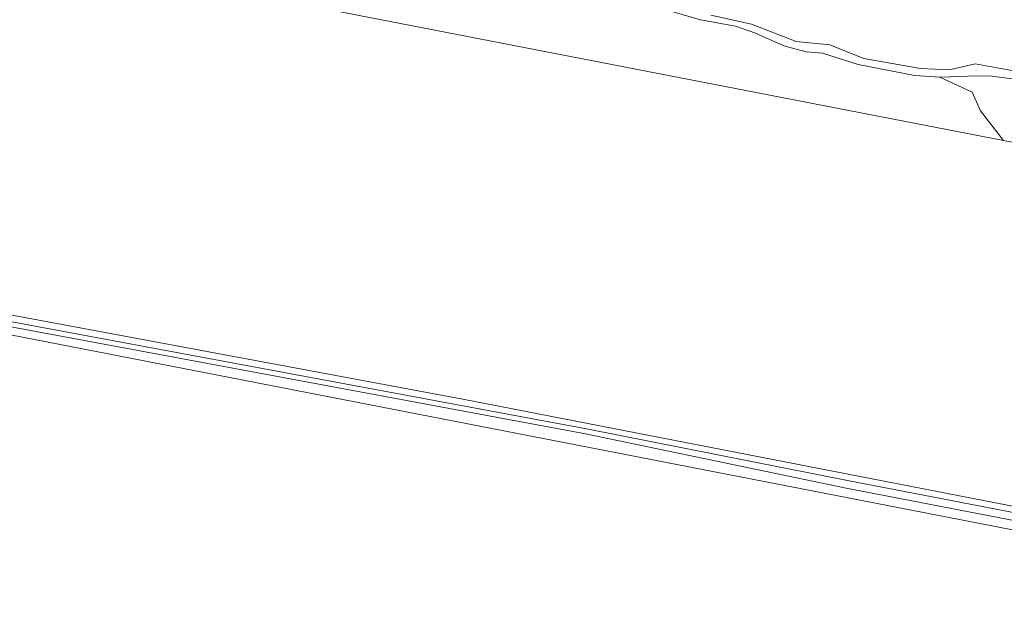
# Model space of a CAD drawing. Header units: metres. Extents: x 152610 to 160096, y 456114 to 462495.
# Tile 506 of 938: x 158282 to 158396, y 459694 to 459762. Entities that reach past the tile are written whole.
import ezdxf

# ---------------------------------------------------------------- set-up
doc = ezdxf.new("R2010")
doc.units = ezdxf.units.M
doc.header["$LTSCALE"] = 0.5
for name, color, linetype, lineweight in [('B-PV-GR-GRAS-GV', 251, 'CONTINUOUS', 13), ('B-PV-GR-HOUTWAL-GV', 251, 'CONTINUOUS', 13), ('B-PV-OG-TERREIN_OEVER-GV', 251, 'CONTINUOUS', 18), ('B-PV-OG-WATER_SLOOT-GV', 251, 'CONTINUOUS', 18)]:
    doc.layers.add(name, color=color, linetype=linetype, lineweight=lineweight)

msp = doc.modelspace()

# ---------------------------------------------------------------- linework, layer by layer
at = {"layer": 'B-PV-GR-GRAS-GV', "flags": 128}
for points in [[(158278.905, 459770.427), (158395.432, 459747.825), (158392.804, 459751.22), (158391.841, 459753.385), (158388.117, 459755.088), (158385.262, 459755.281), (158378.739, 459756.548), (158374.625, 459757.851), (158372.773, 459757.993), (158370.186, 459758.709), (158366.938, 459760.152), (158364.639, 459760.966), (158360.625, 459761.691), (158357.322, 459762.652)], [(158674.799, 459693.101), (158648.393, 459698.279), (158500, 459727.374), (158419.583, 459743.141), (158409.47, 459745.102), (158395.432, 459747.825), (158278.905, 459770.427)], [(158500, 459682.99), (158245.685, 459732.427)], [(158256.395, 459732.436), (158333.295, 459718.109), (158500, 459685.696)]]:
    msp.add_lwpolyline(points, dxfattribs=at)
at = {"layer": 'B-PV-GR-HOUTWAL-GV', "flags": 128}
msp.add_lwpolyline([(158421.154, 459755.133), (158416.679, 459755.585), (158409.628, 459755.114), (158407.28, 459754.482), (158405.606, 459754.143), (158400.554, 459754.361), (158394.091, 459755.204), (158392.202, 459755.25), (158390.41, 459755.161), (158388.117, 459755.088), (158391.841, 459753.385), (158392.804, 459751.22), (158395.432, 459747.825), (158409.47, 459745.102), (158419.583, 459743.141), (158421.083, 459747.852)], close=True, dxfattribs=at)
at = {"layer": 'B-PV-OG-TERREIN_OEVER-GV', "flags": 128}
for points in [[(158357.322, 459762.652), (158360.625, 459761.691), (158364.639, 459760.966), (158366.938, 459760.152), (158370.186, 459758.709), (158372.773, 459757.993), (158374.625, 459757.851), (158378.739, 459756.548), (158385.262, 459755.281), (158388.117, 459755.088), (158390.41, 459755.161), (158392.202, 459755.25), (158394.091, 459755.204), (158400.554, 459754.361)], [(158397.68, 459755.638), (158392.192, 459756.611), (158389.197, 459755.927), (158385.918, 459756.098), (158379.403, 459757.24), (158375.496, 459758.808), (158371.617, 459759.207), (158366.477, 459761.181), (158361.829, 459762.208)], [(158245.685, 459732.427), (158500, 459682.99)], [(158500, 459685.696), (158333.295, 459718.109), (158256.395, 459732.436)], [(158500, 459684.266), (158377.164, 459707.938), (158347.394, 459714.143), (158281.197, 459726.449)], [(158281.311, 459727.038), (158347.506, 459714.732), (158377.523, 459708.772), (158500, 459685.168)]]:
    msp.add_lwpolyline(points, dxfattribs=at)
at = {"layer": 'B-PV-OG-WATER_SLOOT-GV', "flags": 128}
for points in [[(158361.829, 459762.208), (158366.477, 459761.181), (158371.617, 459759.207), (158375.496, 459758.808), (158379.403, 459757.24), (158385.918, 459756.098), (158389.197, 459755.927), (158392.192, 459756.611), (158397.68, 459755.638)], [(158281.197, 459726.449), (158347.394, 459714.143), (158377.164, 459707.938), (158500, 459684.266)], [(158500, 459685.168), (158377.523, 459708.772), (158347.506, 459714.732), (158281.311, 459727.038)]]:
    msp.add_lwpolyline(points, dxfattribs=at)

doc.saveas('drawing.dxf')
